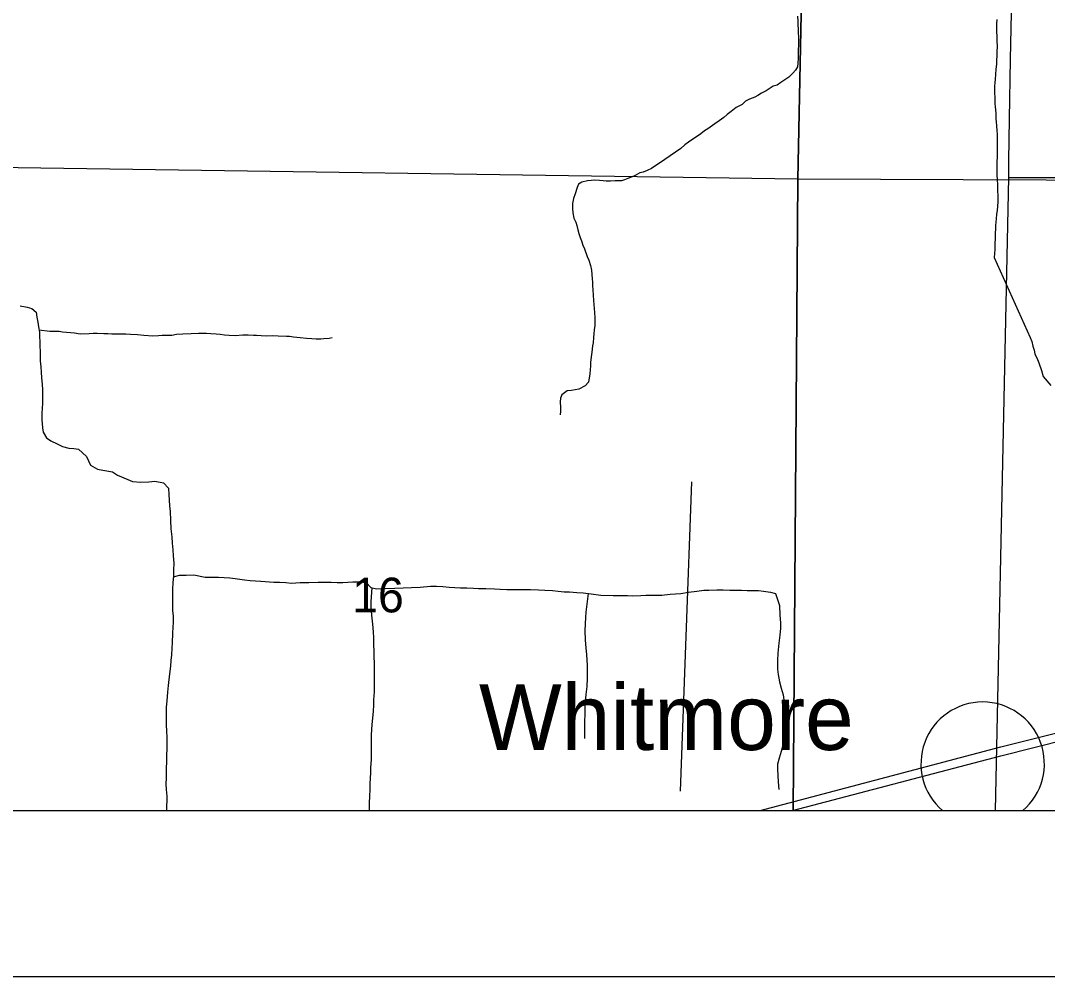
# Model space of a CAD drawing. Extents: x 0 to 34, y 0 to 22.
# Drawn here: x 4.264 to 4.883, y 14 to 14.576 of the extents above; entities that cross this region are included whole.
import ezdxf

# ---------------------------------------------------------------- set-up
doc = ezdxf.new("R2010")
doc.units = 0
for name, color, linetype in [('GM_X_Corporation', 7, 'Continuous'), ('GM_X_County_Road', 7, 'Continuous'), ('GM_X_Minor_River', 7, 'Continuous'), ('GM_X_Rail_Line', 7, 'Continuous'), ('GM_X_Section', 7, 'Continuous'), ('GM_X_Section_Text', 7, 'Continuous'), ('GM_X_Township_Road', 7, 'Continuous'), ('GM_X_Unincorporated_Location', 7, 'Continuous'), ('GM_X_Unincorporated_Text', 7, 'Continuous'), ('SH_Data', 7, 'Continuous')]:
    doc.layers.add(name, color=color, linetype=linetype)

msp = doc.modelspace()

# ---------------------------------------------------------------- linework, layer by layer
at = {"layer": 'GM_X_Corporation'}
for points in [[(4.23984, 14.99308), (4.74257, 14.97889), (4.73257, 14.48069), (4.23455, 14.48803)], [(4.74257, 14.97889), (5.23798, 14.97858), (5.23138, 14.47865), (4.73257, 14.48069)], [(4.2265, 14.1), (4.72986, 14.1), (4.73257, 14.48069), (4.23455, 14.48803)], [(4.72986, 14.1), (5.23631, 14.1), (5.23138, 14.47865), (4.73257, 14.48069)]]:
    msp.add_lwpolyline(points, close=True, dxfattribs=at)
for points in [[(2.1, 14.1), (6.05687, 14.1)], [(3.23968, 14.1), (6.05687, 14.1)]]:
    msp.add_lwpolyline(points, dxfattribs=at)
at = {"layer": 'GM_X_County_Road'}
msp.add_lwpolyline([(4.85184, 14.1), (4.85975, 14.48173), (4.85986, 14.49169), (4.86024, 14.51707), (4.86084, 14.55277), (4.86154, 14.59063), (4.86185, 14.61297), (4.86234, 14.64168), (4.86224, 14.65865), (4.86175, 14.66812), (4.86031, 14.67517), (4.85828, 14.68159), (4.84997, 14.7022), (4.83787, 14.73162), (4.81382, 14.79042), (4.80519, 14.81174), (4.80313, 14.81706), (4.80176, 14.82197), (4.80064, 14.82807), (4.80036, 14.83565), (4.8005, 14.85746), (4.80134, 14.93992), (4.80188, 15.0011)], dxfattribs=at)
at = {"layer": 'GM_X_Minor_River'}
msp.add_line((4.66178, 14.11168), (4.66859, 14.29829), dxfattribs=at)
for points in [[(4.73235, 14.5789), (4.73255, 14.57586), (4.73257, 14.57359), (4.73277, 14.57131), (4.73278, 14.56922), (4.73298, 14.56637), (4.73301, 14.56143), (4.73283, 14.55877), (4.73286, 14.55346), (4.73268, 14.55061), (4.73231, 14.54833), (4.73118, 14.54642), (4.72949, 14.54452), (4.72722, 14.54223), (4.72476, 14.54051)], [(4.8525, 14.5769), (4.85232, 14.57443), (4.85234, 14.5695), (4.85255, 14.56684), (4.85256, 14.5638), (4.85277, 14.56095), (4.85259, 14.55753), (4.85225, 14.54994), (4.85189, 14.54709), (4.85171, 14.54386), (4.85154, 14.54101), (4.85136, 14.53873), (4.85118, 14.53683), (4.8512, 14.53303), (4.85141, 14.5298), (4.85142, 14.52638), (4.85162, 14.5243), (4.85202, 14.5205), (4.85204, 14.51708), (4.85224, 14.51518), (4.85225, 14.5129), (4.85245, 14.50987), (4.85266, 14.50778), (4.85267, 14.50474), (4.85268, 14.50265), (4.85272, 14.4943), (4.85255, 14.49088)], [(4.72476, 14.54051), (4.7223, 14.53898), (4.72022, 14.53746), (4.71776, 14.53669), (4.71587, 14.53554), (4.71341, 14.53401), (4.71076, 14.53248), (4.70849, 14.53114), (4.70659, 14.53019), (4.70337, 14.52884), (4.7011, 14.5277), (4.69902, 14.52579), (4.69543, 14.52388), (4.6924, 14.5214), (4.68994, 14.51968), (4.68805, 14.51796), (4.68522, 14.51586), (4.68257, 14.51414), (4.67841, 14.51109), (4.67633, 14.50975), (4.67406, 14.50803), (4.67141, 14.50631), (4.66876, 14.5044), (4.66668, 14.50307), (4.66441, 14.50135), (4.66196, 14.49925), (4.65893, 14.49696), (4.65572, 14.49467), (4.6525, 14.49257), (4.64929, 14.49027), (4.64645, 14.48855), (4.64437, 14.48722), (4.64172, 14.48588), (4.63925, 14.48492), (4.63736, 14.48453), (4.63452, 14.48281), (4.63263, 14.48204), (4.63017, 14.48108), (4.62808, 14.48032), (4.62619, 14.47974), (4.62239, 14.47972), (4.61973, 14.47952), (4.61708, 14.47951), (4.61518, 14.4797), (4.61309, 14.47988), (4.61024, 14.48006), (4.60569, 14.47966), (4.60247, 14.47889), (4.60038, 14.47774), (4.59964, 14.47565), (4.59833, 14.47184), (4.59739, 14.46899), (4.59665, 14.46595), (4.59666, 14.4631), (4.59687, 14.46045), (4.59764, 14.45722), (4.59879, 14.45476), (4.59937, 14.45286), (4.59995, 14.4502), (4.60054, 14.44793), (4.60131, 14.44546), (4.60208, 14.44356), (4.60304, 14.44091), (4.604, 14.43863), (4.60554, 14.43408), (4.6065, 14.43181), (4.60766, 14.42858), (4.60824, 14.42593), (4.60864, 14.42061), (4.60884, 14.41852), (4.60886, 14.41643), (4.60906, 14.41397), (4.60947, 14.40751), (4.60967, 14.40504), (4.60987, 14.40277), (4.61007, 14.4003), (4.61028, 14.39707), (4.61029, 14.39517), (4.61011, 14.39251), (4.60975, 14.38985), (4.60957, 14.38738), (4.60939, 14.38529), (4.60922, 14.38206), (4.60885, 14.38016), (4.6083, 14.37636), (4.60793, 14.37351), (4.60757, 14.37009), (4.60758, 14.368), (4.6074, 14.36591), (4.60723, 14.36307), (4.60686, 14.36098), (4.6063, 14.35831), (4.60441, 14.35603), (4.60063, 14.35412), (4.59835, 14.35373), (4.59608, 14.35334), (4.59361, 14.35314), (4.5904, 14.35066), (4.58946, 14.34875), (4.58928, 14.34648), (4.58949, 14.34306)], [(4.85255, 14.49088), (4.85259, 14.48328), (4.85279, 14.48024), (4.853, 14.4774), (4.85305, 14.46695), (4.85287, 14.46448), (4.8527, 14.46182), (4.85233, 14.45954), (4.85215, 14.45669), (4.85197, 14.45479), (4.85179, 14.4527), (4.8518, 14.45062), (4.85163, 14.44834), (4.85145, 14.44644), (4.85146, 14.44435), (4.85128, 14.44245), (4.8513, 14.43827), (4.85112, 14.4358), (4.85094, 14.43352), (4.87263, 14.38518), (4.87359, 14.38291), (4.87418, 14.38006), (4.87495, 14.37759), (4.87553, 14.37532), (4.87706, 14.37191), (4.87783, 14.37001), (4.87956, 14.36527), (4.88053, 14.36166), (4.88503, 14.35637)], [(4.26369, 14.40426), (4.26806, 14.40352), (4.27072, 14.40277), (4.27339, 14.4005), (4.27378, 14.39747), (4.27437, 14.39443), (4.27476, 14.39158), (4.27534, 14.38855), (4.27536, 14.3857), (4.27556, 14.38285), (4.27558, 14.38), (4.27578, 14.37677), (4.27581, 14.37127), (4.27621, 14.36747), (4.27641, 14.36424), (4.27662, 14.36083), (4.27702, 14.35703), (4.27723, 14.35361), (4.27727, 14.34564), (4.27709, 14.34241), (4.27692, 14.33956), (4.27694, 14.33576), (4.27715, 14.33082), (4.27774, 14.32817), (4.27965, 14.32476), (4.28232, 14.32287), (4.28612, 14.32117), (4.28936, 14.31948), (4.29316, 14.31854), (4.2962, 14.31837), (4.29904, 14.318), (4.30381, 14.31346), (4.30611, 14.30834), (4.31049, 14.30589), (4.31353, 14.30533), (4.31942, 14.30421), (4.32247, 14.30233), (4.32874, 14.29969), (4.33141, 14.29837), (4.33653, 14.29801), (4.34128, 14.29822), (4.34488, 14.29861), (4.3502, 14.29769), (4.35325, 14.29447), (4.35346, 14.29029), (4.35367, 14.28745), (4.35388, 14.28346), (4.35427, 14.28061), (4.35449, 14.27491), (4.3547, 14.26998), (4.3553, 14.26504), (4.35551, 14.26125), (4.35572, 14.25726), (4.35593, 14.25365), (4.35633, 14.2491), (4.35616, 14.24511), (4.35618, 14.2415), (4.35582, 14.23732), (4.35565, 14.23371), (4.35571, 14.22042), (4.35592, 14.21738), (4.35594, 14.21339), (4.35576, 14.21054), (4.35559, 14.20693), (4.35543, 14.20105), (4.35526, 14.19801), (4.35509, 14.19383), (4.35454, 14.19041), (4.35436, 14.18718), (4.35382, 14.18243), (4.35309, 14.1754), (4.35254, 14.17141), (4.35219, 14.16628), (4.35183, 14.16229), (4.35187, 14.15451), (4.3517, 14.15128)], [(4.2751, 14.38983), (4.2816, 14.38914), (4.2873, 14.38897), (4.28939, 14.3886), (4.2966, 14.38806), (4.30002, 14.3875), (4.30533, 14.38771), (4.3078, 14.38791), (4.31027, 14.38792), (4.31425, 14.38756), (4.31672, 14.38757), (4.319, 14.38739), (4.32754, 14.38742), (4.3302, 14.38724), (4.33457, 14.38707), (4.33836, 14.3867), (4.34368, 14.38634), (4.3471, 14.38636), (4.34937, 14.38656), (4.35526, 14.38658), (4.3581, 14.38716), (4.36189, 14.38737), (4.36683, 14.38757), (4.37119, 14.38778), (4.37366, 14.38779), (4.37613, 14.3878), (4.37878, 14.38762), (4.38201, 14.38744), (4.38429, 14.38726), (4.38695, 14.38689), (4.3898, 14.38671), (4.3934, 14.38654), (4.39796, 14.38675), (4.40118, 14.38676), (4.40441, 14.38658), (4.40631, 14.38659), (4.40897, 14.38641), (4.41238, 14.38623), (4.41561, 14.38644), (4.41922, 14.38626), (4.42434, 14.38609), (4.42624, 14.3861), (4.42852, 14.38573), (4.43251, 14.38517), (4.4363, 14.38481), (4.43953, 14.38463), (4.44219, 14.38445), (4.44504, 14.38446), (4.44693, 14.38466), (4.44997, 14.38486), (4.45186, 14.38525)], [(4.58949, 14.34306), (4.5895, 14.34078), (4.58932, 14.33869)], [(4.35613, 14.24094), (4.35978, 14.24189), (4.36377, 14.24191), (4.36851, 14.24212), (4.37535, 14.24081), (4.37839, 14.24064), (4.38332, 14.24066), (4.39016, 14.2403), (4.39338, 14.23993), (4.39908, 14.2392), (4.4025, 14.23883), (4.40895, 14.23829), (4.41674, 14.23775), (4.42034, 14.23776), (4.42395, 14.23759), (4.42737, 14.23722), (4.43249, 14.23743), (4.43781, 14.23745), (4.4435, 14.23766), (4.45128, 14.23769), (4.45489, 14.23752), (4.4583, 14.23753), (4.46438, 14.23793), (4.46893, 14.23795), (4.47235, 14.23758), (4.47521, 14.23456), (4.47863, 14.23362), (4.48375, 14.23383), (4.48964, 14.23404), (4.49457, 14.23425), (4.49969, 14.23446), (4.50501, 14.23467), (4.51108, 14.23527), (4.51468, 14.23528), (4.51867, 14.23511), (4.52247, 14.23474), (4.5293, 14.23439), (4.5331, 14.23421), (4.53708, 14.23404), (4.54012, 14.23386), (4.54449, 14.23388), (4.5498, 14.23371), (4.55322, 14.23353), (4.55721, 14.23336), (4.56176, 14.23338), (4.5667, 14.23321), (4.57144, 14.23322), (4.57619, 14.23305), (4.57998, 14.23288), (4.58473, 14.23271), (4.58815, 14.23234), (4.59175, 14.23197), (4.59498, 14.2318), (4.59935, 14.23143), (4.60315, 14.23126), (4.60808, 14.23071), (4.61378, 14.22997), (4.62118, 14.22962), (4.62991, 14.22965), (4.63295, 14.22948), (4.63789, 14.22969), (4.64092, 14.22989), (4.6506, 14.22993), (4.65572, 14.23052), (4.65876, 14.23072), (4.66198, 14.23092), (4.66672, 14.2317), (4.67165, 14.23229), (4.67583, 14.23287), (4.67886, 14.23288), (4.6838, 14.23309), (4.68759, 14.23311), (4.69158, 14.23293), (4.6986, 14.23296), (4.70202, 14.23279), (4.70581, 14.2328), (4.70885, 14.23262), (4.71189, 14.23225), (4.71607, 14.2317), (4.71911, 14.23095), (4.72007, 14.22792), (4.72161, 14.22356), (4.72183, 14.21786), (4.72205, 14.21311), (4.72206, 14.21008), (4.7217, 14.20571), (4.72116, 14.20096), (4.72062, 14.19488), (4.72026, 14.19051), (4.72029, 14.18519), (4.72068, 14.18196), (4.72147, 14.1776), (4.72262, 14.17381), (4.72378, 14.16982), (4.72418, 14.16679), (4.72515, 14.16128), (4.72574, 14.1573), (4.72595, 14.15312), (4.72597, 14.14951), (4.72542, 14.1459), (4.72374, 14.1402)], [(4.47587, 14.23438), (4.47543, 14.22886), (4.47525, 14.22582), (4.47527, 14.22278), (4.47567, 14.21785), (4.47608, 14.21234), (4.47648, 14.20779), (4.47669, 14.20418), (4.47671, 14.20038), (4.47692, 14.19582), (4.47694, 14.19279), (4.47715, 14.1888), (4.47721, 14.17703), (4.47724, 14.17152), (4.47688, 14.16677), (4.47671, 14.16373), (4.47654, 14.15974), (4.47582, 14.15195), (4.47547, 14.14568), (4.47531, 14.14018), (4.47535, 14.13068), (4.475, 14.12593), (4.47501, 14.12289), (4.47467, 14.11606), (4.4745, 14.11226), (4.47432, 14.10903), (4.47416, 14.10409), (4.47418, 14.1)], [(4.60623, 14.23092), (4.60472, 14.21968), (4.60455, 14.21645), (4.60438, 14.21265), (4.60421, 14.20829), (4.60443, 14.20297), (4.60483, 14.19803), (4.60523, 14.19405), (4.60544, 14.19063), (4.60564, 14.18759), (4.60566, 14.1836), (4.60549, 14.17981), (4.60533, 14.17487), (4.60478, 14.16993), (4.60443, 14.16537), (4.60425, 14.16195), (4.60409, 14.15758), (4.60391, 14.15435), (4.60397, 14.14353)], [(4.3517, 14.15128), (4.3519, 14.14824), (4.35211, 14.14387), (4.35215, 14.13685), (4.35198, 14.13381), (4.352, 14.12944), (4.35183, 14.12564), (4.35186, 14.11957), (4.35168, 14.11615), (4.35189, 14.11273), (4.3521, 14.10874), (4.35212, 14.10608), (4.35194, 14.10266), (4.35208, 14.1)], [(4.72374, 14.1402), (4.72244, 14.13564), (4.72132, 14.13164), (4.72039, 14.12803), (4.7204, 14.12499), (4.72082, 14.1174), (4.72103, 14.11265)]]:
    msp.add_lwpolyline(points, dxfattribs=at)
at = {"layer": 'GM_X_Rail_Line'}
for points in [[(4.70996, 14.1), (4.85491, 14.13841), (5.34537, 14.26094), (5.61522, 14.33076), (5.79332, 14.37664), (5.94586, 14.41322), (6.04675, 14.43934), (6.04866, 14.43974)], [(4.72932, 14.1), (4.85491, 14.13304), (5.34586, 14.25704), (5.61879, 14.32659), (5.80285, 14.37307), (5.94645, 14.40994), (6.04585, 14.43443), (6.0488, 14.43506)]]:
    msp.add_lwpolyline(points, dxfattribs=at)
at = {"layer": 'GM_X_Section'}
msp.add_line((4.81984, 14.1), (4.86817, 14.1), dxfattribs=at)
msp.add_arc((4.844, 14.12828), 0.0372, 310.51037, 229.48963, dxfattribs=at)
at = {"layer": 'GM_X_Township_Road'}
msp.add_lwpolyline([(4.85975, 14.48173), (4.89299, 14.4818), (4.97507, 14.48166), (5.06896, 14.48187), (5.10802, 14.48184)], dxfattribs=at)
at = {"layer": 'GM_X_Unincorporated_Location'}
msp.add_line((4.844, 14.12828), (4.844, 14.12828), dxfattribs=at)
at = {"layer": 'SH_Data'}
for p, q in [((2.1, 14.1), (8.9, 14.1)), ((2.1, 14.1), (8.9, 14.1)), ((2, 14), (9, 14)), ((2, 14), (9, 14))]:
    msp.add_line(p, q, dxfattribs=at)

# ---------------------------------------------------------------- texts
at = {"layer": 'GM_X_Section_Text'}
msp.add_text('16', height=0.020928, rotation=0.00001, dxfattribs=at).set_placement((4.46392, 14.21951))
at = {"layer": 'GM_X_Unincorporated_Text'}
msp.add_text('Whitmore', height=0.039489, rotation=0.00001, dxfattribs=at).set_placement((4.54038, 14.13654))

doc.saveas('drawing.dxf')
